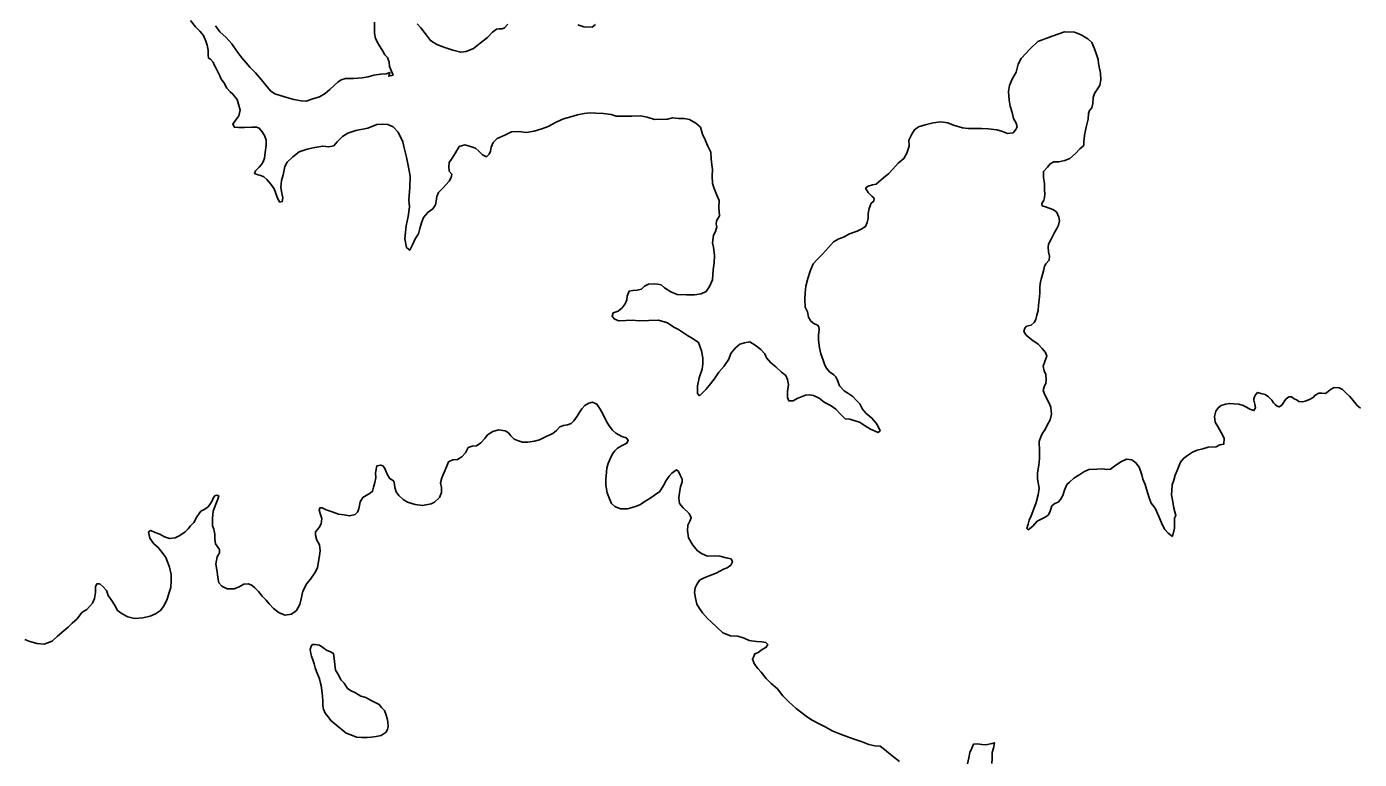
# Model space of a CAD drawing. Extents: x -83719 to 153526, y -11835 to 11446.
# Drawn here: x 7964.6 to 8162.6, y 465.3 to 574.2 of the extents above; entities that cross this region are included whole.
import ezdxf

# ---------------------------------------------------------------- set-up
doc = ezdxf.new("R2010")
doc.units = 0
doc.layers.add('Level 9', color=7, linetype='Continuous')

msp = doc.modelspace()

# ---------------------------------------------------------------- linework, layer by layer
at = {"layer": 'Level 9'}
for points in [[(7993.08, 567.3), (7992.74, 567.97), (7992.46, 568.53), (7992.33, 568.93), (7991.92, 569.39), (7991.62, 569.52), (7991.58, 569.99), (7991.54, 570.72), (7991.44, 571.46), (7991.23, 572.05), (7990.85, 572.88), (7990.32, 573.55), (7989.68, 574.17), (7988.93, 575.13)], [(7992.67, 574.34), (7993.31, 573.44), (7994.22, 572.58), (7995.06, 571.63), (7995.83, 570.57), (7996.58, 569.57), (7997.22, 568.85), (7997.82, 568.15), (7998.6, 567.36)], [(8018.51, 568.3), (8018.46, 568.93), (8018.19, 569.63), (8017.79, 570.02), (8017.52, 570.55), (8016.87, 571.58), (8016.43, 572.44), (8016.29, 573.21), (8016.25, 574.04), (8016.27, 574.88)], [(8022.59, 574.64), (8023.17, 574.01), (8023.98, 572.95), (8024.58, 572.13), (8025.52, 571.54), (8026.56, 571.15), (8027.89, 570.73), (8029.09, 570.4), (8029.89, 570.51), (8030.98, 570.96), (8031.97, 571.74), (8033.06, 572.58), (8033.81, 573.36), (8034.37, 573.83), (8034.74, 573.87), (8035.21, 573.87), (8035.6, 574.01), (8036.06, 574.55)], [(8046.47, 574.49), (8047.37, 574.19), (8048.6, 574.14), (8049.1, 574.51)], [(8111.88, 568.61), (8112.34, 569.45), (8113.65, 570.9), (8114.8, 571.98), (8116.92, 572.8), (8118.78, 573.45), (8120.24, 573.4), (8121.25, 573.01), (8122.22, 572.39), (8122.82, 571.83), (8123.2, 570.93), (8123.54, 570.07), (8123.75, 569.3), (8123.79, 568.74)], [(7998.6, 567.36), (7999.49, 566.32), (8000.13, 565.52), (8000.8, 564.66), (8001.47, 564.23), (8002.24, 563.97), (8003.24, 563.68), (8004.3, 563.39), (8005.4, 563.16), (8006.13, 563.13), (8007.1, 563.47), (8008.12, 563.78), (8008.92, 564.26), (8009.64, 564.86), (8010.34, 565.5), (8010.83, 565.94), (8011.3, 566.28), (8011.96, 566.48), (8013.16, 566.49), (8014.42, 566.6), (8015.35, 566.74), (8016.18, 566.98), (8017.21, 567.16), (8018.01, 567.2), (8018.57, 567.4), (8018.38, 566.83), (8019.04, 567), (8018.51, 568.3)], [(8111.88, 568.61), (8111.56, 567.44), (8111, 566.4), (8110.61, 565.46), (8110.45, 564.56), (8110.56, 563.3), (8110.7, 562.4), (8110.97, 561.46), (8111.21, 560.57), (8111.58, 559.84), (8111.72, 559.3), (8111.52, 558.9), (8111.16, 558.43), (8110.3, 558.32), (8109.53, 558.62), (8108.73, 558.88), (8107.4, 559), (8106.43, 559.06), (8105.34, 559.09), (8104.47, 559.08), (8103.61, 559.17), (8102.27, 559.56), (8101.44, 559.89), (8100.41, 560.05), (8099.24, 559.9), (8098.08, 559.63), (8097.09, 559.32), (8096.46, 558.88), (8096.1, 558.21), (8095.64, 557.31), (8095.71, 556.44), (8095.32, 555.4), (8094.9, 554.6), (8094.07, 553.93), (8093.25, 553.02), (8092.65, 552.38), (8091.89, 551.74), (8091.2, 551.14), (8090.77, 550.8), (8090.24, 550.69), (8089.58, 550.52), (8089.21, 550.19), (8089.62, 549.56), (8090.15, 548.99), (8090.49, 548.7), (8090.46, 548.29), (8090.06, 547.96), (8089.74, 547.19), (8089.58, 546.45), (8089.58, 545.72), (8089.45, 545.09), (8089.22, 544.52), (8088.56, 544.11), (8087.97, 543.81), (8086.81, 543.43), (8085.95, 542.92), (8085.22, 542.65), (8084.45, 542.21), (8083.73, 541.4), (8082.81, 540.4), (8082.01, 539.59), (8081.45, 538.95), (8080.96, 537.88), (8080.64, 536.78), (8080.35, 535.64), (8080.22, 534.64), (8080.2, 533.71), (8080.24, 532.54), (8080.61, 531.81), (8080.72, 531.01), (8081.06, 530.44), (8081.53, 530.08), (8082.06, 529.82), (8082.29, 529.59), (8082.3, 529.15), (8082.2, 528.42), (8082.24, 527.59), (8082.39, 526.49), (8082.59, 525.59), (8082.9, 524.66), (8083.17, 523.89), (8083.41, 523.43), (8083.84, 522.93), (8084.51, 522.47), (8084.81, 522.17), (8085.09, 521.5), (8085.36, 520.84), (8086.03, 520.08), (8086.6, 519.75), (8087.3, 519.22), (8087.8, 518.72), (8088.34, 518.13), (8088.74, 517.36), (8089.25, 516.77), (8090.15, 516.04), (8090.79, 515.28), (8091.09, 514.78), (8091.36, 514.15), (8091.07, 513.91), (8089.97, 514.41), (8089.16, 514.9)], [(8123.79, 568.74), (8124.13, 567.29), (8124.17, 566.29), (8124, 565.49), (8123.63, 564.86), (8123.2, 564.29), (8123.03, 563.66), (8122.96, 562.79), (8122.8, 562.12), (8122.5, 561.72), (8122.33, 561.32), (8122.29, 560.46), (8121.96, 559.29), (8121.73, 558.09), (8121.62, 557.06), (8121.62, 556.56), (8121.02, 556.03), (8120.39, 555.36), (8119.53, 554.63), (8118.79, 554.3), (8117.9, 554.1), (8117.16, 554.13), (8116.63, 553.83), (8116.23, 553.3), (8115.63, 552.7), (8115.66, 551.8), (8115.8, 550.87), (8115.79, 549.93), (8115.83, 549.33), (8115.79, 548.83), (8115.69, 548.4), (8115.39, 547.93), (8115.46, 547.57), (8116.09, 547.37), (8117.05, 547.03), (8117.55, 546.66), (8117.92, 545.9), (8118.02, 545.36), (8117.88, 544.69), (8117.61, 544.23), (8117.28, 543.63), (8117.01, 543.1), (8116.75, 542.5), (8116.41, 541.9), (8116.35, 541.46), (8116.38, 540.73), (8116.54, 540.1), (8116.48, 539.5), (8116.01, 538.96), (8115.81, 538.63), (8115.71, 538.13), (8115.48, 537.36), (8115.31, 536.7), (8115.14, 536.03), (8115.11, 535.43), (8115.11, 534.6), (8115.01, 533.63), (8114.9, 532.8), (8114.84, 532.03), (8114.64, 531.33), (8114.5, 530.66), (8114.27, 530.26), (8113.8, 529.83), (8113.14, 529.67), (8112.87, 529.4), (8112.7, 528.9), (8113.07, 528.37), (8113.93, 527.66), (8114.83, 527.03), (8115.43, 526.36), (8115.96, 525.76), (8116.16, 525.23), (8115.99, 524.86), (8115.82, 524.46), (8115.59, 523.76), (8115.76, 523.06), (8115.99, 522.53), (8116.05, 521.76), (8115.99, 521.23), (8115.72, 520.69), (8115.58, 520.13), (8115.82, 519.49), (8116.55, 518.16), (8116.74, 517.59), (8116.81, 516.62), (8116.61, 515.79), (8116.18, 514.96), (8115.88, 514.33), (8115.51, 513.79), (8115.24, 513.26), (8115.01, 512.56), (8115.07, 511.19), (8115.04, 510.03), (8114.94, 509.03), (8114.74, 507.89), (8114.73, 507.03), (8115, 505.63), (8114.83, 504.63), (8114.56, 503.49), (8114.2, 502.53), (8113.8, 501.53)], [(7999.37, 552.07), (7998.97, 552.2), (7998.47, 552.4), (7998.57, 552.77), (7999.13, 553.31), (7999.49, 553.71), (7999.72, 554.11), (7999.92, 554.68), (8000.04, 555.48), (8000.17, 556.58), (8000.16, 557.35), (7999.92, 558.05), (7999.59, 558.58), (7999.15, 559.14), (7998.75, 559.27), (7998.05, 559.27), (7996.95, 559.23), (7996.06, 559.22), (7995.46, 559.25), (7995.22, 559.71), (7995.68, 560.35), (7996.11, 560.95), (7996.33, 561.79), (7996.09, 562.69), (7995.89, 563.39), (7995.22, 564.15), (7994.85, 564.51), (7994.35, 565.07), (7993.87, 565.9), (7993.5, 566.4), (7993.3, 566.9), (7993.08, 567.3)], [(8059.7, 560.46), (8057.87, 560.41), (8056.77, 560.77), (8055.8, 560.93), (8054.51, 560.88), (8053.58, 560.88), (8052.15, 560.9), (8051.41, 561.13), (8050.31, 561.28), (8049.15, 561.37), (8048.32, 561.4), (8047.42, 561.29), (8046.42, 561.09), (8045.43, 560.81), (8044.33, 560.5), (8043.27, 559.99), (8042.08, 559.38), (8041.15, 559.01), (8039.99, 558.67), (8038.86, 558.49), (8037.7, 558.62), (8036.63, 558.57), (8035.61, 558.06), (8034.51, 557.56), (8033.92, 556.98), (8033.62, 556.31), (8033.5, 555.71), (8033.3, 555.25), (8032.9, 554.88), (8032.3, 555.14), (8031.73, 555.73), (8031.27, 556.13), (8030.4, 556.46), (8029.67, 556.62), (8028.87, 556.38), (8028.31, 555.47), (8027.82, 554.67), (8027.36, 554), (8027.33, 553.43), (8027.37, 552.73), (8027.74, 552.27), (8027.68, 551.77), (8027.38, 551.26), (8026.42, 550.22), (8025.76, 549.58), (8025.54, 548.98), (8025.41, 548.28), (8025.31, 547.71), (8024.92, 547.11), (8024.22, 546.64), (8023.57, 545.83), (8023.27, 545.06), (8022.98, 544.19), (8022.82, 543.42), (8022.29, 542.68), (8021.9, 541.78), (8021.51, 540.98), (8021.04, 541.37), (8020.76, 542.67), (8020.95, 544.61), (8021.27, 545.98), (8021.46, 547.41), (8021.35, 548.48), (8021.53, 550.28), (8021.59, 551.98), (8021.31, 553.32), (8021, 554.81), (8020.66, 556.18), (8020.48, 557.11), (8019.81, 558.54), (8019.03, 559.33), (8018.27, 559.66), (8017.5, 559.72), (8016.64, 559.68), (8015.28, 559.14), (8013.52, 558.76), (8012.32, 558.35), (8011.53, 557.87), (8010.74, 557.1), (8010.21, 556.5), (8009.48, 556.32), (8008.58, 556.45), (8007.39, 556.24), (8006.26, 556), (8005.06, 555.59), (8004.14, 554.85), (8003.28, 554.04), (8002.95, 553.44), (8002.7, 552.17), (8002.44, 551.36), (8002.35, 550.33), (8002.49, 549.43), (8002.66, 548.77), (8002.56, 548.2), (8002.16, 548.13), (8001.82, 548.86), (8001.38, 550.12), (8000.85, 550.79), (8000.27, 551.48), (7999.81, 551.88), (7999.37, 552.07)], [(8059.7, 560.46), (8059.77, 560.47)], [(8067.14, 549.14), (8066.73, 550.17), (8066.46, 550.87), (8066.45, 552.04), (8066.48, 552.97), (8066.37, 553.67), (8066.3, 554.57), (8066.22, 555.57), (8065.78, 556.44), (8065.41, 557.37), (8064.97, 558.23), (8064.7, 559.26), (8063.99, 559.86), (8063.06, 560.42), (8062.29, 560.54), (8061.43, 560.57), (8060.53, 560.63), (8059.77, 560.47)], [(8089.16, 514.9), (8088.29, 515.43), (8087.33, 515.72), (8086.86, 515.85), (8086.2, 515.91), (8085.52, 516.57), (8084.79, 517.37), (8084.08, 517.86), (8083.08, 518.39), (8082.31, 518.98), (8081.48, 519.41), (8080.88, 519.5), (8080.31, 519.43), (8079.78, 519.26), (8079.05, 518.92), (8078.46, 518.62), (8077.83, 518.58), (8077.62, 519.08), (8077.62, 519.98), (8077.77, 521.01), (8077.63, 521.78), (8077.36, 522.38), (8076.73, 522.87), (8075.89, 523.63), (8075.12, 524.26), (8074.48, 524.99), (8074.24, 525.59), (8073.64, 526.22), (8072.8, 526.88), (8072, 527.34), (8071.24, 527.23), (8070.54, 527.03), (8069.82, 526.42), (8069.22, 525.61), (8068.9, 524.78), (8068.17, 523.7), (8067.42, 522.87), (8066.73, 521.83), (8065.97, 520.89), (8065.47, 520.28), (8064.98, 519.78), (8064.55, 519.34), (8064.25, 519.71), (8064.27, 520.84), (8064.5, 522.01), (8064.92, 523.28), (8065.04, 524.08), (8065.04, 524.98), (8064.86, 526.05), (8064.39, 527.28), (8063.59, 527.8), (8062.78, 528.3), (8061.41, 529.19), (8060.74, 529.55), (8059.77, 530.18), (8058.44, 530.56), (8057.01, 530.55), (8055.58, 530.48), (8054.55, 530.57), (8053.59, 530.53), (8052.52, 530.48), (8051.89, 530.78), (8051.55, 531.18), (8051.71, 531.65), (8052.48, 531.92), (8053.04, 532.42), (8053.5, 533.03), (8053.76, 533.6), (8053.79, 534.16), (8054.08, 534.9), (8054.65, 534.97), (8055.28, 535.04), (8055.91, 535.21), (8056.37, 535.62), (8056.97, 535.92), (8057.9, 536), (8058.33, 535.93), (8058.83, 535.84), (8059.33, 535.41), (8060.3, 534.78), (8061.24, 534.42), (8062.63, 534.37), (8063.8, 534.34), (8064.8, 534.48), (8065.52, 534.82), (8066.05, 535.59), (8066.47, 536.6), (8066.56, 538.07), (8066.72, 539.1), (8066.78, 540.17), (8066.64, 541.44), (8066.5, 542.07), (8066.62, 543.24), (8066.92, 543.77), (8067.11, 544.44), (8067.01, 544.84), (8067.07, 545.34), (8067.5, 546.08), (8067.42, 547.31), (8067.48, 548.38), (8067.14, 549.14)], [(8134.78, 498.43), (8135.08, 499.69), (8135.08, 500.53), (8135.11, 501.16), (8135.31, 501.56), (8135.01, 502.63), (8134.85, 503.59), (8134.68, 504.63), (8134.69, 505.29), (8134.75, 506.09), (8134.99, 506.83), (8135.19, 507.56), (8135.52, 508.26), (8135.72, 508.73), (8135.99, 509.46), (8136.42, 510.03), (8137.05, 510.46), (8137.79, 510.99), (8138.45, 511.26), (8139.32, 511.45), (8140.08, 511.69), (8141.28, 511.75), (8141.85, 512.05), (8142.44, 512.18), (8142.48, 513.05), (8142.05, 513.88), (8141.55, 514.79), (8141.15, 515.45), (8141.02, 516.29), (8141.25, 517.05), (8141.59, 517.55), (8142.05, 517.88), (8142.69, 518.08), (8143.32, 518.22), (8143.92, 518.15), (8144.65, 518.11), (8145.31, 517.91), (8145.78, 517.65), (8146.31, 517.38), (8146.91, 517.14), (8147.11, 517.54), (8147.01, 518.08), (8146.91, 518.68), (8146.88, 518.91), (8146.98, 519.18), (8147.14, 519.48), (8147.44, 519.84), (8147.91, 519.71), (8148.57, 519.54), (8149.04, 519.17), (8149.54, 518.71), (8149.8, 518.31), (8150.04, 518.04), (8150.37, 517.8), (8150.63, 517.7), (8151.03, 517.94), (8151.23, 518.27), (8151.47, 518.67), (8151.67, 518.9), (8152.1, 519.2), (8152.5, 519.17), (8152.9, 518.87), (8153.3, 518.7), (8153.59, 518.5), (8154.09, 518.47), (8154.49, 518.57), (8155.16, 518.8), (8155.72, 519.1), (8156.02, 519.43), (8156.52, 519.73), (8156.99, 519.73), (8157.52, 519.69), (8157.92, 519.99), (8158.29, 520.29), (8158.82, 520.59), (8159.55, 520.52), (8160.05, 520.26), (8160.61, 519.76), (8161.11, 519.29), (8161.44, 518.89), (8161.84, 518.39), (8162.24, 517.89), (8162.71, 517.52)], [(8051.98, 511.17), (8052.37, 511.57), (8053.04, 511.98), (8053.77, 512.32), (8053.96, 512.75), (8053.66, 513.12), (8053.03, 513.28), (8052.12, 513.81), (8051.62, 514.24), (8051.12, 514.9), (8050.75, 515.53), (8050.41, 516.16), (8050, 517.02), (8049.7, 517.52), (8049.3, 518.09), (8048.66, 518.41), (8048.13, 518.24), (8047.5, 517.9), (8047.07, 517.43), (8046.68, 516.8), (8046.35, 516.33), (8045.89, 515.62), (8045.46, 515.25), (8044.96, 515.02), (8044.33, 514.94), (8043.8, 514.74), (8043.31, 514.2), (8042.75, 513.76), (8041.79, 513.32), (8040.76, 512.81), (8040.03, 512.58), (8039.07, 512.43), (8038.27, 512.46), (8037.5, 512.72), (8037, 512.92), (8036.5, 513.38), (8036.16, 513.85), (8035.66, 514.14), (8034.69, 514.3), (8033.83, 514.06), (8033.07, 513.52), (8032.64, 513.02), (8032.05, 512.35)], [(8032.05, 512.35), (8031.42, 511.91), (8030.79, 511.87), (8030.19, 511.66), (8029.77, 510.86), (8029.24, 510.29), (8028.61, 509.88), (8027.91, 509.81), (8027.28, 509.51), (8026.96, 508.8), (8026.73, 508.2), (8026.27, 507.16), (8026.08, 506.4), (8026.22, 505.73), (8026.22, 504.96), (8025.93, 504.23), (8025.17, 503.55), (8024.71, 503.28), (8023.41, 503.04), (8022.31, 503.2), (8021.18, 503.55), (8020.51, 503.95), (8019.87, 504.54), (8019.5, 505.08), (8019.3, 505.71), (8019.23, 506.14), (8019.12, 506.67), (8018.52, 507.1), (8018.15, 507.7), (8017.91, 508.3), (8017.78, 508.63), (8017.51, 508.96), (8017.21, 509.06), (8016.61, 508.92), (8016.42, 507.92), (8016.46, 507.15), (8016.3, 506.45), (8016.14, 505.78), (8015.98, 505.15), (8015.65, 504.88), (8015.02, 504.51), (8014.52, 504.24), (8014.13, 503.6), (8014.06, 503.06), (8013.94, 502.56), (8013.77, 502.03), (8013.38, 501.69), (8012.55, 501.49), (8011.75, 501.68), (8010.92, 501.77), (8009.98, 502.1), (8009.08, 502.39), (8008.48, 502.69), (8008.15, 502.68), (8008.05, 502.35), (8008.26, 501.72), (8008.43, 501.12), (8008.37, 500.32), (8008.04, 499.75), (8007.51, 499.14), (8007.52, 498.61), (8007.72, 497.91), (8008.09, 497.21), (8008.2, 496.31), (8008.07, 495.25), (8007.92, 494.44), (8007.79, 493.78), (8007.43, 493.04), (8006.74, 492.1), (8006.21, 491.43), (8005.65, 490.32), (8005.36, 489.19), (8005.2, 488.32), (8004.68, 487.42), (8003.92, 486.88), (8003.02, 486.77), (8002.12, 487.09), (8001.28, 487.75), (8000.61, 488.42), (8000.18, 488.98), (7999.57, 489.58), (7999.04, 490.24), (7998.5, 490.8), (7998.1, 491.16), (7997.56, 491.39), (7996.87, 491.36), (7996.17, 490.95), (7995.41, 490.64), (7994.41, 490.67), (7993.61, 491.06), (7993.17, 491.53), (7993, 492.33), (7992.89, 493.19), (7992.72, 494.32), (7992.91, 495.39), (7993.24, 496.03), (7993.23, 496.5), (7992.66, 497.36), (7992.56, 498.02), (7992.55, 498.79), (7992.41, 499.52)], [(8087.81, 468.23), (8086.67, 468.62), (8085.51, 469.05), (8084.27, 469.54), (8083.3, 470.1), (8082.23, 470.65), (8081.17, 471.21), (8080.4, 471.74), (8079.53, 472.4), (8078.89, 472.86), (8077.82, 473.85), (8076.91, 474.75), (8076.14, 475.78), (8075.2, 476.57), (8074.47, 477.33), (8073.69, 478.29), (8073.19, 478.82), (8072.72, 479.45), (8072.41, 480.22), (8072.58, 480.48), (8072.77, 481.02), (8073.24, 481.22), (8073.83, 481.66), (8074.2, 481.86), (8074.46, 481.97), (8074.69, 482.37), (8074.39, 482.7), (8073.79, 482.76), (8073.02, 482.82), (8071.93, 482.98), (8071.19, 483.34), (8070.22, 483.63), (8069.16, 483.69), (8068.03, 484.12), (8067.19, 484.91), (8066.28, 485.77), (8065.75, 486.27), (8064.98, 487.09), (8064.54, 487.72), (8064.17, 488.39), (8063.96, 489.25), (8063.82, 490.09), (8063.88, 490.79), (8064.14, 491.32), (8064.57, 491.93), (8065.23, 492.3), (8066, 492.6), (8067.02, 493.01), (8068.12, 493.56), (8068.68, 493.76), (8069.21, 494.16), (8069.44, 494.67), (8069.23, 495.1), (8068.5, 495.29), (8067.57, 495.49), (8066.77, 495.55), (8065.74, 495.5), (8064.94, 495.86), (8064.27, 496.33), (8063.56, 497.15), (8062.92, 498.25), (8062.75, 499.32), (8062.81, 500.12), (8063.1, 500.72), (8063.33, 501.19), (8063, 501.85), (8062.12, 502.68), (8061.59, 503.34), (8061.48, 504.14), (8061.57, 504.98), (8061.73, 505.81), (8061.96, 506.58), (8061.96, 506.98), (8061.69, 507.54), (8061.42, 508.11), (8061.11, 508.34), (8060.42, 507.87), (8060.02, 507.4), (8059.6, 506.76), (8059.2, 506.02), (8058.65, 505.12), (8057.88, 504.58), (8057.16, 504.07), (8056.46, 503.67), (8055.77, 503.2), (8055.2, 502.96), (8054.54, 502.75), (8053.84, 502.55), (8052.81, 502.57), (8051.95, 502.87), (8051.48, 503.36), (8051.17, 504.03), (8050.83, 504.92), (8050.62, 506.06), (8050.65, 506.96), (8050.71, 508.02), (8050.77, 508.66), (8050.96, 509.26), (8051.29, 510), (8051.62, 510.7), (8051.98, 511.17)], [(8113.8, 501.53), (8113.49, 500.86), (8113.36, 500.26), (8113.16, 499.63), (8113.36, 499.43), (8114.06, 499.99), (8114.72, 500.69), (8115.32, 500.99), (8115.89, 501.29), (8116.32, 501.62), (8116.56, 502.06), (8116.76, 502.66), (8116.89, 502.99), (8117.32, 503.32), (8117.82, 503.52), (8118.19, 503.92), (8118.49, 504.55), (8118.76, 505.32), (8119.12, 506.15), (8119.49, 506.52), (8120.16, 507.12), (8121.02, 507.65), (8121.65, 508.05), (8122.39, 508.38), (8123.55, 508.45), (8124.45, 508.48), (8125.05, 508.41), (8125.61, 508.44), (8126.41, 509.04), (8127.21, 509.57), (8127.97, 509.91), (8128.74, 509.84), (8129.37, 509.4), (8129.84, 508.74), (8130.27, 507.6), (8130.4, 506.97), (8130.76, 506.17), (8130.96, 505.47), (8131.33, 504.17), (8131.66, 503.4), (8132.22, 502.66), (8132.78, 501.4), (8133.31, 500.13), (8133.65, 499.49), (8134.14, 498.93), (8134.78, 498.43)], [(7992.41, 499.52), (7992.21, 500.02), (7992.2, 501.16), (7992.29, 502.22), (7992.68, 503.26), (7993.01, 503.96), (7993.14, 504.47), (7992.84, 504.56), (7992.54, 504.49), (7992.37, 504.23), (7992.18, 503.76), (7991.91, 503.32), (7991.55, 502.82), (7991.09, 502.52), (7990.49, 502.21), (7989.9, 501.37), (7989.44, 500.53), (7988.95, 500), (7988.59, 499.59), (7988.16, 499.12), (7987.36, 498.58), (7986.67, 498.24), (7985.8, 498.14), (7985.07, 498.37), (7984.37, 498.79), (7983.67, 499.02), (7983.03, 499.35), (7982.7, 499.11), (7982.91, 498.21), (7983.51, 497.35), (7984.12, 496.79), (7984.72, 496.06), (7985.29, 495.33), (7985.53, 494.67), (7985.84, 493.87), (7986.08, 492.8), (7986.05, 491.87), (7986.03, 490.84), (7985.74, 489.97), (7985.48, 489.13), (7985.05, 488.19), (7984.46, 487.42), (7983.76, 486.92), (7982.97, 486.61), (7981.87, 486.37), (7980.61, 486.26), (7979.61, 486.48), (7978.78, 486.94), (7978.11, 487.44), (7977.67, 488.27), (7977.2, 488.96), (7976.69, 489.66), (7976.45, 490.39), (7975.92, 491.02), (7975.45, 491.42), (7975.05, 491.42), (7974.85, 490.95), (7974.83, 490.11), (7974.7, 489.24), (7974.37, 488.54), (7973.52, 487.6), (7972.82, 487.13), (7972.13, 486.22), (7971.34, 485.55), (7970.78, 484.98), (7970.15, 484.47), (7969.19, 483.6), (7968.37, 482.89), (7967.21, 482.45), (7966.14, 482.54), (7965.07, 482.83), (7964.31, 483.13)], [(8007.05, 482.4), (8007.41, 482.4), (8008.11, 482.27), (8008.61, 481.94), (8009.15, 481.55), (8009.72, 481.29), (8010.18, 481.06), (8010.29, 480.32), (8010.36, 479.42), (8010.47, 478.59), (8010.91, 477.86), (8011.25, 477.13), (8011.75, 476.63), (8012.25, 475.87), (8012.82, 475.51), (8013.46, 475.21), (8014.23, 474.72), (8014.96, 474.52), (8015.66, 474.1), (8016.19, 473.87), (8016.96, 473.47), (8017.33, 473.04), (8017.77, 472.58), (8017.94, 472.05), (8018.14, 471.38), (8018.25, 470.91), (8018.29, 470.21), (8018.22, 469.78), (8017.99, 469.38), (8017.27, 468.87), (8016.5, 468.73), (8015.77, 468.63), (8015.17, 468.55), (8014.41, 468.58), (8013.58, 468.64), (8012.78, 468.94), (8012.08, 469.2), (8011.47, 469.69), (8010.97, 470.09), (8010.4, 470.58), (8009.77, 471.08), (8009.4, 471.64), (8008.93, 472.17), (8008.72, 472.77), (8008.62, 473.27), (8008.61, 474.01), (8008.57, 474.71), (8008.47, 475.57), (8008.33, 476.27), (8008.26, 476.64), (8008.09, 477.3), (8007.68, 478.37), (8007.44, 478.9), (8007.3, 479.5), (8007.1, 480.1), (8006.93, 480.63), (8006.79, 481.06), (8006.72, 481.63), (8006.88, 482.13)], [(8006.88, 482.13), (8007.05, 482.4)], [(8094.25, 464.98), (8093.38, 465.67), (8092.61, 466.3), (8092.04, 466.8), (8091.37, 467.29), (8090.58, 467.35), (8089.68, 467.51), (8088.71, 467.9), (8087.81, 468.23)], [(8107.99, 464.69), (8108.02, 465.46), (8108.04, 466.32), (8108.24, 466.99), (8108.36, 467.79), (8108.03, 467.66), (8107.07, 467.48), (8106.47, 467.51), (8105.77, 467.61), (8105.27, 467.6), (8104.98, 467), (8104.72, 466.33), (8104.56, 465.53), (8104.37, 464.63)]]:
    msp.add_lwpolyline(points, dxfattribs=at)

doc.saveas('drawing.dxf')
